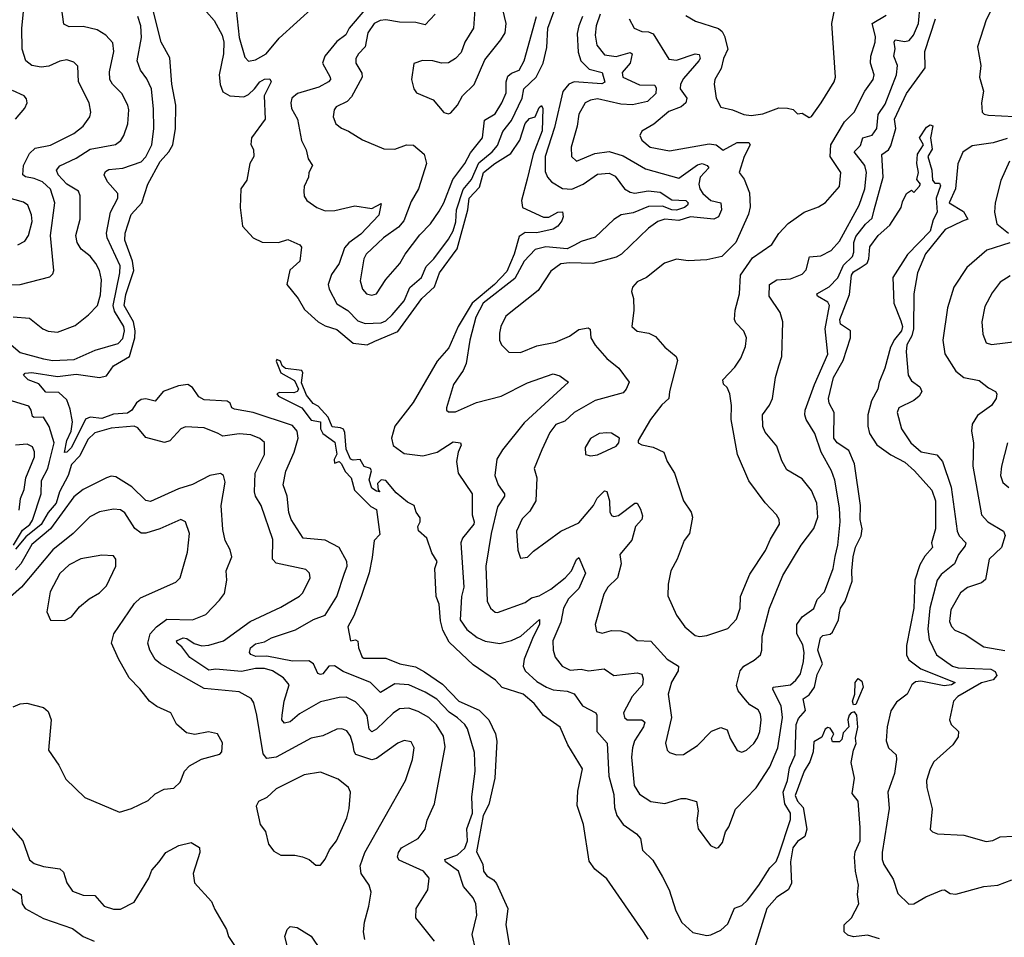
# Model space of a CAD drawing. Extents: x 1245432 to 1420865, y 606325 to 671314.
# Tile 302 of 382: x 1380872 to 1385103, y 648821 to 652762. Entities that reach past the tile are written whole.
import ezdxf

# ---------------------------------------------------------------- set-up
doc = ezdxf.new("R2010")
doc.units = 0

msp = doc.modelspace()

# ---------------------------------------------------------------- linework, layer by layer
at = {"layer": '0CON20XD'}
for points in [[(1380845, 651485.3), (1380915, 651480), (1380972, 651435), (1380995, 651424.4), (1381035, 651420.6), (1381111.3, 651448.7), (1381168.8, 651495), (1381206.1, 651535), (1381220.1, 651579.9), (1381224.4, 651644.4), (1381215.3, 651685), (1381199.7, 651715), (1381175, 651746.4), (1381136.8, 651776.8), (1381119.6, 651805), (1381113.9, 651835), (1381132.3, 651905), (1381132.5, 652005), (1381124.5, 652025), (1381075, 652056.1), (1381037.1, 652095), (1381030, 652115), (1381045, 652134.6), (1381115, 652167.2), (1381175, 652206.4), (1381283.7, 652226.3), (1381306.6, 652243.4), (1381320.4, 652265), (1381337.8, 652315), (1381341.6, 652375), (1381337.3, 652395), (1381311.3, 652445), (1381271.2, 652485), (1381260.4, 652505), (1381258.3, 652538.3), (1381276.8, 652625), (1381272.5, 652662.5), (1381243.3, 652695), (1381205, 652718.9), (1381145, 652732.5), (1381085, 652731.1), (1381062.2, 652742.2), (1381050, 652825)], [(1381802.8, 652805), (1381816, 652686), (1381840.3, 652600.3), (1381855, 652584.4), (1381885, 652590), (1381931.8, 652615), (1381987, 652683), (1382139.6, 652820.4)], [(1382830, 652825), (1382821.8, 652725), (1382785.6, 652665), (1382769.2, 652620.8), (1382745.6, 652595), (1382715, 652576.2), (1382684.6, 652574.6), (1382647.5, 652585), (1382603.3, 652586.7), (1382566.2, 652573.8), (1382556, 652505), (1382565.8, 652465), (1382577.3, 652447.3), (1382648.4, 652418.4), (1382695, 652364), (1382715, 652358), (1382725, 652361.2), (1382753.5, 652395), (1382775.5, 652435), (1382825, 652482.9), (1382870.4, 652589.6), (1382940.4, 652675), (1382958.2, 652705), (1382962.5, 652745), (1382948.1, 652805)], [(1383735, 652780), (1383775.6, 652755.6), (1383875, 652723.8), (1383890.6, 652710.6), (1383900.4, 652690.4), (1383915.3, 652635), (1383896.6, 652595), (1383887.2, 652552.8), (1383859.5, 652505), (1383856.7, 652485), (1383864.6, 652424.6), (1383885, 652385.8), (1383935, 652374.4), (1383984.6, 652354.6), (1384015, 652350.8), (1384065, 652357.3), (1384135, 652382.7), (1384172.2, 652382.2), (1384195.7, 652375.7), (1384215, 652357.5), (1384235, 652360), (1384265, 652342.5), (1384275, 652346.7), (1384315.6, 652405), (1384371.4, 652495), (1384378.1, 652515), (1384361.5, 652745), (1384385, 652862.5)], [(1384633.9, 652636.1), (1384630, 652665), (1384634.2, 652675.8), (1384675, 652668.8), (1384695, 652673.1), (1384712.6, 652695), (1384733.9, 652745), (1384741.8, 652825)], [(1380815, 651623.8), (1380875, 651624.7), (1381002.3, 651657.7), (1381015, 651670), (1381019.1, 651685), (1381004.4, 651835), (1381024.2, 651975), (1381005, 652033.6), (1380970, 652065), (1380935, 652080.3), (1380897.1, 652087.1), (1380886.1, 652096.1), (1380889.1, 652135), (1380915, 652186.7), (1380939.5, 652210.5), (1381005, 652222.5), (1381105, 652273.8), (1381144.7, 652305.3), (1381173.6, 652345), (1381177.9, 652365), (1381170.4, 652405), (1381124.6, 652495), (1381122.7, 652562.7), (1381105, 652579.4), (1381075, 652589.1), (1381045, 652583.8), (1380997.1, 652562.9), (1380965, 652558.6), (1380925, 652565.4), (1380899.2, 652585), (1380882.8, 652635), (1380882.2, 652725), (1380889.1, 652795)], [(1382753.8, 649763.8), (1382718, 649788), (1382665, 649843.9), (1382614.6, 649874.6), (1382545, 649905.2), (1382485, 649910.2), (1382422.9, 649872.9), (1382379.6, 649915), (1382262.3, 649962.3), (1382225, 649987.5), (1382201.4, 649985), (1382175, 649953.1), (1382165, 649949.4), (1382153.8, 649953.8), (1382134.6, 649995), (1382115, 650008.9), (1382045, 650007.8), (1381935, 650028.7), (1381887.7, 650027.7), (1381865.8, 650035.7), (1381860.4, 650045), (1381864.1, 650065), (1381885, 650081.9), (1381925, 650089.7), (1381955, 650107.1), (1382058.1, 650141.9), (1382135, 650185.7), (1382185, 650204), (1382235.5, 650285), (1382268.7, 650385), (1382279.7, 650415), (1382278.7, 650435), (1382244.8, 650494.8), (1382185, 650526.4), (1382090.6, 650535), (1382038.4, 650615), (1382029, 650645), (1382021.7, 650715), (1382004.7, 650765), (1382016.6, 650823.4), (1382052.2, 650905), (1382068.4, 650965), (1382065.3, 650995), (1382045, 651019.4), (1381875, 651074.3), (1381795, 651088.8), (1381784.6, 651095), (1381777.1, 651115), (1381763.5, 651123.5), (1381665, 651128.7), (1381642.7, 651142.7), (1381615, 651182.9), (1381595, 651195.2), (1381555, 651189.6), (1381489.3, 651165), (1381455, 651123.7), (1381415, 651133.8), (1381395, 651130.4), (1381374, 651116), (1381353.7, 651085), (1381335, 651072.2), (1381275, 651068.5), (1381225, 651049), (1381175, 651054.7), (1381155, 651046.7), (1381095, 650925.4), (1381075, 650904.3), (1381065, 650903.3), (1381075.6, 650955), (1381093, 650995), (1381099.2, 651035), (1381089.9, 651089.9), (1381075, 651128.9), (1381040.8, 651160.8), (1380985, 651162.6), (1380955, 651197.4), (1380909.2, 651215), (1380889.4, 651235), (1380896.4, 651243.6), (1380925, 651246.3), (1381035, 651230), (1381115, 651240.3), (1381214.7, 651225.3), (1381245, 651232.9), (1381275, 651275.9), (1381344.1, 651315.9), (1381366.8, 651395), (1381368.9, 651425), (1381361.8, 651465), (1381320.7, 651535), (1381328.3, 651581.7), (1381363.5, 651685), (1381356.7, 651725), (1381324.9, 651815), (1381325.4, 651845), (1381351.1, 651925), (1381398, 651975), (1381422.8, 652055), (1381476.7, 652153.3), (1381513.3, 652195), (1381531, 652225), (1381541.5, 652295), (1381543.5, 652395), (1381525.9, 652485), (1381518, 652598), (1381479.8, 652665), (1381447.4, 652795)], [(1381675.2, 652795.2), (1381708.6, 652758.6), (1381742.8, 652695), (1381750, 652665), (1381748, 652615), (1381728.9, 652525), (1381733.3, 652483.3), (1381745, 652451.5), (1381775, 652434.6), (1381835, 652430.3), (1381855, 652440.4), (1381881.1, 652465), (1381904.7, 652495), (1381925, 652505.8), (1381947.6, 652507.6), (1381953.3, 652495), (1381923.1, 652435), (1381926.8, 652335), (1381868.2, 652255), (1381865.5, 652225.5), (1381876.4, 652205), (1381877.9, 652175), (1381860.9, 652145), (1381848, 652072), (1381822.9, 652035), (1381820, 651955), (1381829.4, 651875), (1381876.2, 651825), (1381915, 651805.8), (1381985, 651805.4), (1382025, 651818.5), (1382076.7, 651795), (1382083.3, 651785), (1382076.7, 651725), (1382033.6, 651686.4), (1382020, 651625), (1382069.6, 651565), (1382096.8, 651516.8), (1382155.5, 651465), (1382185, 651447.1), (1382235, 651431.2), (1382305, 651372.6), (1382365, 651365.2), (1382399.1, 651380.9), (1382497.4, 651422.6), (1382601, 651565), (1382655.4, 651614.6), (1382676.8, 651675), (1382752.1, 651777.9), (1382797.7, 651945), (1382803.8, 651995), (1382847.6, 652042.4), (1382864.8, 652105), (1382914, 652145), (1382982.3, 652187.7), (1383021.2, 652245), (1383045, 652316.7), (1383062.9, 652337.1), (1383087.1, 652345), (1383105, 652384.2), (1383115, 652394), (1383120.7, 652380.7), (1383117.1, 652285), (1383078.5, 652185), (1383053.3, 652076.7), (1383029.3, 651985), (1383032.9, 651955), (1383123.2, 651913.2), (1383146.2, 651913.8), (1383185, 651935.3), (1383205, 651937.1), (1383208.2, 651915), (1383201.5, 651898.5), (1383184.5, 651875), (1383165, 651862.3), (1383095, 651847.1), (1383045, 651848), (1383018.8, 651831.2), (1382996.8, 651755), (1382965, 651680.4), (1382912.9, 651625), (1382816.2, 651543.8), (1382757.1, 651445), (1382716.9, 651353.1), (1382665.8, 651295), (1382562.7, 651117.3), (1382485, 651016.2), (1382469.7, 650965), (1382477, 650933), (1382525, 650898.8), (1382605, 650888.8), (1382665.8, 650904.2), (1382735, 650948.5), (1382766.7, 650945), (1382769.2, 650935), (1382756, 650904), (1382748.9, 650865), (1382756.3, 650815), (1382817, 650725), (1382817.3, 650635), (1382825.9, 650605), (1382824, 650595), (1382774.7, 650535), (1382767.6, 650515), (1382780.2, 650325), (1382771, 650285), (1382765, 650184.3), (1382793.4, 650143.4), (1382838.1, 650108.1), (1382873.1, 650093.1), (1382935, 650083.2), (1382985, 650095.7), (1383026.2, 650113.8), (1383106.6, 650186.6), (1383105.4, 650165.4), (1383075.4, 650104.6), (1383039.5, 650015), (1383035.9, 649985), (1383043.9, 649965), (1383095, 649919.4), (1383135.6, 649895.6), (1383165, 649883.8), (1383225, 649877.7), (1383255, 649867.3), (1383290, 649815), (1383348.1, 649785), (1383352.9, 649775), (1383352.8, 649705), (1383396.6, 649655), (1383403.4, 649513.4), (1383426, 649435), (1383428.1, 649378.1), (1383438.5, 649345), (1383465.8, 649305), (1383522.5, 649265), (1383540, 649245), (1383548.6, 649195), (1383592.2, 649152.2), (1383635, 649081.2), (1383663.1, 649025), (1383691.1, 648935), (1383717.1, 648885), (1383765, 648842), (1383825, 648829.2), (1383842, 648832), (1383885, 648851.9), (1383915, 648878.6), (1383944.2, 648945.8), (1383975, 648958.5), (1383999.3, 648980.7), (1384048.8, 649045), (1384095, 649120), (1384122.9, 649147.1), (1384135, 649175.6), (1384185, 649326.7), (1384183.9, 649355), (1384160.3, 649395), (1384152.8, 649445), (1384171.5, 649495), (1384180.7, 649549.3), (1384204.4, 649605), (1384208.1, 649735), (1384219.1, 649760.9), (1384248.4, 649795), (1384238.3, 649845), (1384265, 649862.8), (1384288, 649895), (1384299.6, 649950.4), (1384322.2, 649995), (1384301.5, 650055), (1384313.3, 650106.7), (1384323.3, 650116.7), (1384355, 650123.5), (1384365, 650132), (1384390.6, 650185), (1384395.6, 650215), (1384399, 650235), (1384419.7, 650265), (1384449.7, 650350.3), (1384447.4, 650395), (1384454.2, 650455), (1384463.3, 650496.7), (1384487.6, 650545), (1384492.5, 650575), (1384483.9, 650615), (1384485.6, 650675), (1384460, 650855), (1384435, 650911.8), (1384385, 650944.1), (1384370.3, 650965), (1384371.6, 651075), (1384351.2, 651115), (1384348.3, 651135), (1384369, 651225), (1384411.2, 651298.8), (1384442.9, 651395), (1384441.5, 651425), (1384399.1, 651455), (1384396, 651475), (1384438.2, 651581.8), (1384446.6, 651665), (1384455, 651679.6), (1384484, 651696), (1384513.3, 651716.7), (1384521.1, 651735), (1384525, 651786), (1384560.8, 651835), (1384611.1, 651878.9), (1384660, 651955), (1384665, 651980), (1384682.5, 652015), (1384705, 652030), (1384715, 652020), (1384737.5, 652045), (1384742.5, 652055), (1384727.5, 652075), (1384733.8, 652105), (1384727.3, 652145), (1384730, 652185), (1384755.6, 652225), (1384738.9, 652255), (1384769.2, 652300.8), (1384785, 652310), (1384795.6, 652305.6), (1384785.5, 652255), (1384793.5, 652206.5), (1384774.5, 652175), (1384791.5, 652115), (1384795, 652072.5), (1384805, 652060), (1384825, 652060), (1384828.8, 652048.8), (1384810.5, 651995), (1384815.3, 651935), (1384797.4, 651902.6), (1384785, 651853.8), (1384687, 651753), (1384623.4, 651655), (1384628.9, 651545), (1384658.1, 651468.1), (1384665.2, 651445), (1384661.7, 651425), (1384631.1, 651388.9), (1384614.2, 651355.8), (1384590.4, 651265), (1384564.8, 651205), (1384560.3, 651175), (1384533.1, 651125), (1384517, 651065), (1384516.2, 651016.2), (1384524.1, 650985), (1384555, 650936.2), (1384615, 650892.9), (1384675, 650861.1), (1384716.8, 650825), (1384792.1, 650742.1), (1384808.1, 650695), (1384806.9, 650575), (1384790.9, 650515), (1384794.4, 650495), (1384761.7, 650458.3), (1384739.6, 650420.4), (1384718.5, 650355), (1384714.8, 650235), (1384683.4, 650075), (1384683.1, 650035), (1384692.8, 650012.8), (1384744.6, 649974.6), (1384892.5, 649915), (1384875.7, 649905), (1384845, 649901.5), (1384745, 649921), (1384722, 649918), (1384706.2, 649905), (1384685.6, 649865), (1384639.3, 649830.7), (1384615.6, 649794.4), (1384599.4, 649725), (1384595.6, 649665.6), (1384605.3, 649635.2), (1384639.1, 649605), (1384640.3, 649585), (1384631.5, 649525), (1384603.2, 649445), (1384608.7, 649375), (1384577.6, 649185), (1384578.7, 649155), (1384585, 649134.2), (1384625, 649070.8), (1384645, 649010), (1384693, 648963), (1384715, 648965.6), (1384766, 648995), (1384835, 649023.5), (1384846.7, 649025), (1384870, 649010), (1384895, 649006.2), (1385015, 649040), (1385075.2, 649044.8), (1385135, 649067.9)], [(1382355, 652804.5), (1382288.4, 652725), (1382273.4, 652696.6), (1382235, 652668.8), (1382184.3, 652605), (1382173.9, 652575), (1382206.2, 652515), (1382208.2, 652505), (1382199.5, 652495), (1382157.2, 652472.8), (1382065.8, 652445), (1382042.3, 652425), (1382037.5, 652405), (1382040.6, 652380.6), (1382065.8, 652335), (1382083.7, 652243.7), (1382103, 652203), (1382112.2, 652165), (1382130.6, 652135), (1382114.4, 652105), (1382113.3, 652085), (1382094.3, 652045), (1382093.1, 652025)], [(1382093.1, 652025), (1382094.6, 652004.6), (1382106.9, 651985), (1382148.6, 651955), (1382185, 651940.6), (1382226.9, 651943.1), (1382312.8, 651962.8), (1382385, 651951.5), (1382425, 651972.5), (1382415, 651922.9), (1382338.8, 651841.2), (1382286.6, 651803.4), (1382268, 651782), (1382245.8, 651715), (1382211.7, 651668.3), (1382198.5, 651625), (1382201.5, 651605), (1382235, 651542.1), (1382282.7, 651512.7), (1382325, 651469.3), (1382356.8, 651456.8), (1382425, 651460.2), (1382445, 651469.2), (1382473.5, 651495), (1382523.8, 651555), (1382548.1, 651611.9), (1382598.8, 651655), (1382618.6, 651701.4), (1382652.1, 651735), (1382715, 651818.7), (1382735.1, 651854.9), (1382746.2, 651893.8), (1382749.1, 651945), (1382777.3, 652032.7), (1382814.4, 652075.6), (1382845, 652147.2), (1382902.8, 652195), (1382925, 652221.9), (1382947.8, 652282.2), (1382985, 652329.3), (1383031.1, 652425), (1383038.5, 652465), (1383092.2, 652515), (1383121.5, 652575), (1383138.1, 652641.9), (1383141.9, 652725), (1383167.7, 652795)], [(1382658.1, 652785), (1382615, 652739.1), (1382575, 652750.2), (1382505, 652751.2), (1382445, 652761.9), (1382421, 652759), (1382395, 652745.4), (1382368.8, 652705), (1382356.8, 652645), (1382327.8, 652615), (1382317.5, 652595), (1382316.4, 652575), (1382342.2, 652532.2), (1382344, 652515), (1382298.8, 652431.2), (1382278.9, 652411.1), (1382233, 652387), (1382224.4, 652375), (1382220, 652345), (1382231.5, 652315), (1382255, 652295.6), (1382285, 652283.8), (1382345, 652245.4), (1382437.8, 652207.8), (1382485, 652205.6), (1382535, 652224.5), (1382565, 652223.3), (1382610.5, 652185), (1382620.4, 652145), (1382585.9, 652035), (1382555, 651980.6), (1382522.6, 651897.4), (1382499.8, 651870.2), (1382435, 651825.3), (1382361.5, 651755), (1382351.1, 651735), (1382335, 651640), (1382345.5, 651605), (1382363.1, 651585), (1382385, 651579.1), (1382405, 651584.4), (1382445, 651646.7), (1382505.4, 651715), (1382529.1, 651755), (1382591.4, 651838.6), (1382637.5, 651885), (1382675, 651940), (1382694.7, 651975), (1382733.7, 652075), (1382784.7, 652145), (1382809.2, 652190.8), (1382860.7, 652255), (1382870.3, 652329.7), (1382915, 652358.2), (1382944.1, 652405), (1382962.1, 652447.9), (1382963.4, 652495), (1382970.4, 652519.6), (1382985, 652532), (1383019.1, 652545), (1383040.3, 652585), (1383093, 652775)], [(1383365.9, 652785), (1383349.6, 652735), (1383344.8, 652694.8), (1383353, 652653), (1383385, 652611.2), (1383435, 652603.9), (1383495, 652620.3), (1383503.8, 652615), (1383495.4, 652574.6), (1383461.7, 652535), (1383464.7, 652515), (1383535, 652481.9), (1383601.2, 652481.2), (1383607.3, 652467.3), (1383606.5, 652445), (1383569.8, 652410.2), (1383505, 652395.9), (1383455, 652399.6), (1383355, 652422), (1383325, 652416.8), (1383301.9, 652405), (1383274.3, 652355.7), (1383267.1, 652305), (1383242, 652215), (1383243.6, 652175), (1383264.6, 652154.6), (1383343.4, 652186.6), (1383405.5, 652195.5), (1383465, 652177.5), (1383561.3, 652121.3), (1383705, 652081.6), (1383785, 652138.7), (1383805, 652144.3), (1383826.4, 652135), (1383832.9, 652125), (1383795.9, 652085), (1383790.7, 652055), (1383794.8, 652034.8), (1383808.2, 652015), (1383842.7, 651985), (1383884.8, 651974.8), (1383888.4, 651945), (1383874.5, 651915.5), (1383855, 651905.6), (1383755, 651914.8), (1383705, 651899.9), (1383645, 651904.7), (1383615, 651895.9), (1383575, 651867.3), (1383458.8, 651755), (1383435, 651742.1), (1383335, 651715.3), (1383235, 651718.3), (1383197, 651713), (1383155, 651682.5), (1383100.7, 651599.3), (1382960.9, 651489.1), (1382940, 651445), (1382933.9, 651415), (1382934.5, 651385), (1382943.1, 651365), (1382974.5, 651334.5), (1383025, 651333.2), (1383095, 651360.8), (1383175, 651377.7), (1383235, 651402.1), (1383275, 651430.8), (1383315, 651438.6), (1383323.1, 651433.1), (1383327.1, 651395), (1383345, 651364.4), (1383395, 651307.5), (1383446.7, 651265), (1383490.5, 651205), (1383478.8, 651175), (1383465, 651158.8), (1383345, 651126.4), (1383254.6, 651075), (1383215, 651037.9), (1383176.1, 651023.9), (1383151, 650989), (1383115.3, 650915), (1383083.1, 650835), (1383093.8, 650795), (1383089.7, 650695), (1383065, 650651.1), (1383031.8, 650618.2), (1383007.3, 650565), (1383013.1, 650483.1), (1383025, 650448.8), (1383055, 650453.1), (1383080.8, 650479.2), (1383197.5, 650565), (1383275, 650601.8), (1383337.3, 650675), (1383353.2, 650706.8), (1383385, 650738.7), (1383395, 650735.7), (1383407, 650695), (1383408, 650648), (1383415, 650632.5), (1383425, 650628.1), (1383445, 650632.1), (1383516.2, 650686.2), (1383526.2, 650686.2), (1383540, 650660), (1383548.2, 650631.8), (1383545.8, 650615), (1383518.8, 650585), (1383502.6, 650527.4), (1383450.8, 650465), (1383456.7, 650425), (1383440.7, 650365), (1383399.5, 650325), (1383382.7, 650295), (1383345.7, 650165), (1383351.2, 650135), (1383375, 650127.1), (1383415, 650139.4), (1383455, 650137.8), (1383485, 650127.8), (1383525, 650095.6), (1383585, 650093.4), (1383654.6, 650015), (1383703.1, 649985), (1383701.8, 649965), (1383672.4, 649917.6), (1383658.2, 649865), (1383672.4, 649765), (1383646.9, 649655), (1383654, 649625), (1383664.2, 649614.2), (1383694.3, 649604.3), (1383725, 649605.7), (1383785, 649644.3), (1383845, 649706.9), (1383885, 649722.9), (1383912.2, 649712.2), (1383924.5, 649675), (1383955, 649624.2), (1383975, 649616.5), (1383995, 649625.4), (1384026.8, 649653.2), (1384042.8, 649677.2), (1384052.4, 649705), (1384058, 649755), (1384055, 649780), (1384045, 649797.8), (1384010, 649820), (1383990.5, 649840.5), (1383960.2, 649880.2), (1383953, 649903), (1383968, 649965), (1383984.4, 649985.6), (1384029, 650011), (1384055.6, 650035), (1384061.8, 650055), (1384062, 650115), (1384094.2, 650235), (1384151.1, 650375), (1384230.4, 650505), (1384285, 650576.9), (1384301.6, 650625), (1384297.1, 650685), (1384275, 650739.5), (1384235, 650790), (1384168.3, 650828.3), (1384147, 650867), (1384125, 650930), (1384075, 650990.6), (1384066.2, 651015), (1384064.6, 651065), (1384094, 651106), (1384106.4, 651135), (1384119.6, 651225), (1384135, 651276), (1384147.7, 651315), (1384151.6, 651465), (1384140.4, 651505), (1384092.9, 651575), (1384094.5, 651625), (1384125, 651644.3), (1384185, 651649.6), (1384235, 651668.9), (1384252, 651688), (1384265.9, 651744.1), (1384315, 651748.2), (1384359.2, 651770.8), (1384395, 651811.2), (1384479.3, 651965), (1384504, 652035), (1384510.7, 652105), (1384503.1, 652135), (1384457.7, 652195), (1384485, 652220.9), (1384495.8, 652254.2), (1384535, 652265.8), (1384556, 652295), (1384561.4, 652355), (1384590.8, 652399.2), (1384639.2, 652525), (1384644.1, 652565), (1384627.8, 652605), (1384633.9, 652636.1)], [(1383490.6, 652765), (1383512.9, 652725), (1383545, 652710.5), (1383575, 652709.1), (1383595, 652700.5), (1383662.1, 652592.1), (1383695, 652587.8), (1383775, 652615.2), (1383792.1, 652612.1), (1383795.9, 652595), (1383790.3, 652585), (1383725, 652508.9), (1383711.6, 652485), (1383710, 652465), (1383739.3, 652425), (1383735.3, 652405), (1383715, 652388.3), (1383662.2, 652367.8), (1383597.2, 652312.8), (1383545, 652283.8), (1383537.5, 652265), (1383545.7, 652245), (1383581.2, 652215), (1383665, 652198.9), (1383835, 652229.3), (1383864.4, 652224.4), (1383895, 652201.1), (1383955, 652234), (1384006, 652235), (1384010.5, 652225), (1383985.3, 652175), (1383964.3, 652105), (1383985, 652076.7), (1384008.9, 652018.9), (1384011.2, 651958.8), (1384004, 651926), (1383948.9, 651805), (1383888.8, 651745), (1383825, 651730), (1383745, 651726.7), (1383695, 651733.1), (1383643.1, 651716.9), (1383565, 651654.5), (1383525, 651635.6), (1383506.2, 651613.8), (1383501.1, 651595), (1383509.4, 651565), (1383511.4, 651515), (1383502.5, 651445), (1383525, 651424.3), (1383576.3, 651416.3), (1383605, 651401.4), (1383645, 651356), (1383693.8, 651315), (1383698.8, 651298.8), (1383664.3, 651165), (1383662, 651135), (1383631.7, 651108.3), (1383582.5, 651045), (1383530, 650955), (1383530, 650945), (1383545, 650936.7), (1383595, 650925.8), (1383640.8, 650905), (1383654, 650865), (1383685.6, 650815), (1383724.2, 650695), (1383757.7, 650647.7), (1383764, 650625), (1383750.8, 650555), (1383726.9, 650525), (1383697.1, 650445), (1383670.8, 650395), (1383658.3, 650338.3), (1383657.7, 650287.7), (1383694.3, 650205), (1383730.8, 650155), (1383775, 650118), (1383795, 650112.9), (1383825, 650118), (1383915, 650148), (1383952.8, 650187.2), (1383968.2, 650235), (1383969.5, 650285), (1384009.4, 650380.6), (1384077.6, 650482.4), (1384098.5, 650531.5), (1384136.9, 650595), (1384135.8, 650615), (1384124.3, 650635), (1384075, 650686.9), (1384005, 650782), (1383957.1, 650895), (1383929.5, 651045), (1383931.5, 651105), (1383924, 651155), (1383912.3, 651182.3), (1383896.4, 651196.4), (1383893.3, 651215), (1383945, 651269.2), (1383971.5, 651308.5), (1383991.1, 651358.9), (1383995.5, 651395), (1383984.4, 651424.4), (1383950.2, 651460.2), (1383944.5, 651475), (1383946.9, 651515), (1383965.9, 651584.1), (1383968.9, 651665), (1384021.1, 651738.9), (1384104.1, 651795.9), (1384135, 651843.1), (1384173.7, 651886.4), (1384243.8, 651935), (1384305, 651957.8), (1384335, 651977.5), (1384394.6, 652045), (1384400.8, 652105), (1384354.8, 652174.8), (1384357.4, 652225), (1384417.1, 652322.9), (1384458.5, 652365), (1384504.5, 652455.5), (1384540, 652505), (1384544, 652525), (1384528.7, 652575), (1384529.2, 652605), (1384548.3, 652665), (1384549.4, 652689.4), (1384534.6, 652745), (1384595, 652781.4)], [(1385045, 652800.4), (1385025, 652761.4), (1384988.6, 652645), (1385002.4, 652565), (1384997.2, 652515), (1385013.1, 652455), (1385004.7, 652404.7), (1385007.3, 652365), (1385016.1, 652356.1), (1385035, 652351.6), (1385146.8, 652346.8)], [(1380836.1, 651366.1), (1380875, 651332.5), (1380974.9, 651304.9), (1381015, 651298.1), (1381106.9, 651303.1), (1381197.3, 651342.7), (1381295, 651370.9), (1381315, 651393.1), (1381322.9, 651425), (1381319.7, 651445), (1381280, 651510), (1381273.5, 651535), (1381303.4, 651675), (1381303.8, 651705), (1381248.8, 651825), (1381245.3, 651845), (1381262.9, 651935), (1381293.6, 651995), (1381294.6, 652015), (1381249.1, 652065), (1381235.5, 652095), (1381240.7, 652109.3), (1381255, 652118.9), (1381315, 652124.8), (1381395, 652151.1), (1381415, 652173.6), (1381440.5, 652225), (1381449.5, 652295), (1381447.9, 652377.9), (1381439.3, 652465), (1381418.1, 652508.1), (1381390.9, 652545), (1381377.5, 652585), (1381395.7, 652685), (1381393.1, 652735), (1381379.7, 652775)], [(1383291.3, 652775), (1383274.4, 652735), (1383268.1, 652701.9), (1383272.2, 652622.2), (1383283.8, 652585), (1383319, 652549), (1383375.6, 652535.6), (1383386.4, 652493.6), (1383373.2, 652486.8), (1383254.3, 652495.7), (1383231.6, 652485), (1383206.5, 652453.5), (1383170.9, 652299.1), (1383129.6, 652175), (1383130.5, 652110.5), (1383140.9, 652085), (1383157.5, 652065), (1383205, 652036.8), (1383244.2, 652034.3), (1383293.9, 652055), (1383355, 652097.8), (1383405, 652103.2), (1383430.6, 652090.6), (1383470.5, 652035), (1383495, 652020.5), (1383515, 652017), (1383573.5, 652026.5), (1383625, 652020.7), (1383675, 651988.3), (1383734.7, 651984.7), (1383744.5, 651975), (1383741.8, 651965), (1383728.7, 651955), (1383695, 651944.1), (1383675, 651945.2), (1383635, 651960.6), (1383575, 651959.9), (1383507.8, 651932.2), (1383456.6, 651923.4), (1383425.9, 651904.1), (1383345, 651827.3), (1383285, 651809.8), (1383256.7, 651793.3), (1383225, 651778.5), (1383133.8, 651786.1), (1383087.3, 651775), (1383040, 651725), (1383000, 651650), (1382864.5, 651545), (1382832.5, 651485), (1382806.8, 651385), (1382790.9, 651285), (1382777.6, 651255), (1382736.9, 651195), (1382705.8, 651095), (1382706, 651085), (1382715, 651077.5), (1382745, 651077.3), (1382835, 651117.3), (1382941.4, 651145), (1383055, 651202.4), (1383165, 651240.9), (1383192.8, 651232.8), (1383230, 651205), (1383164.4, 651145), (1383039.9, 651030.1), (1382946.7, 650915), (1382922.2, 650875), (1382914, 650805), (1382928.2, 650765), (1382955.3, 650725.3), (1382956.2, 650715), (1382925, 650670), (1382897.6, 650555), (1382875.8, 650415), (1382881.2, 650265), (1382895, 650234.2), (1382915, 650217.1), (1382925, 650215.7), (1383045, 650259.5), (1383071.1, 650278.9), (1383105, 650288.2), (1383155, 650316.9), (1383216.9, 650365), (1383243.9, 650395), (1383265, 650444.4), (1383275, 650452.9), (1383303.3, 650385), (1383275, 650318.6), (1383230.7, 650275), (1383209.5, 650235), (1383197.6, 650175), (1383163.3, 650095), (1383164.7, 650054.7), (1383173.7, 650023.7), (1383203.6, 649985), (1383238.2, 649968.2), (1383285, 649972.8), (1383316, 649966), (1383383.6, 649973.6), (1383425, 649946.2), (1383525, 649957.7), (1383545, 649952), (1383551.8, 649931.8), (1383549.1, 649905), (1383504.2, 649855), (1383467.3, 649785), (1383470.5, 649765), (1383482.5, 649755), (1383545, 649755.3), (1383558.2, 649745), (1383552.4, 649725), (1383514.2, 649665), (1383505.3, 649635), (1383501.8, 649595), (1383513, 649473), (1383536.2, 649436.2), (1383585, 649404.6), (1383645, 649395.5), (1383715, 649417.9), (1383735, 649417.8), (1383780, 649405), (1383787.1, 649365), (1383781.3, 649321.3), (1383787.5, 649287.5), (1383840, 649215), (1383865, 649203.8), (1383875, 649206.7), (1383892, 649228), (1383905.6, 649274.4), (1383919.2, 649295), (1383948.3, 649371.7), (1384036.6, 649463.4), (1384096, 649554), (1384130.5, 649635), (1384150.5, 649765), (1384143.8, 649815), (1384109.2, 649885), (1384109.6, 649895), (1384184.5, 649905.5), (1384207.5, 649925), (1384227.1, 649952.9), (1384240.5, 650005), (1384243.4, 650045), (1384237.1, 650077.1), (1384211.2, 650125), (1384211.5, 650165), (1384235, 650198.1), (1384285, 650232.9), (1384298.7, 650271.3), (1384330.9, 650305), (1384367.9, 650405), (1384376.2, 650456.2), (1384387.7, 650505), (1384398.4, 650605), (1384395.2, 650665.2), (1384374.7, 650785), (1384360.7, 650825), (1384316.5, 650905), (1384288.6, 650985), (1384251.5, 651045), (1384245.5, 651065), (1384247.5, 651085), (1384286.9, 651195), (1384345.3, 651325), (1384333.2, 651435), (1384352.5, 651535), (1384345, 651548.4), (1384300, 651575), (1384298.2, 651585), (1384350.8, 651615), (1384387.4, 651652.6), (1384411.7, 651708.3), (1384451, 651745), (1384456.9, 651763.1), (1384456.5, 651805), (1384465, 651830.5), (1384506, 651884), (1384535, 651910), (1384544.1, 651945.9), (1384583, 652085), (1384576.5, 652183.5), (1384605, 652203.6), (1384615, 652219.5), (1384636.6, 652295), (1384631.4, 652335), (1384682.8, 652445), (1384762.9, 652555), (1384761.4, 652625), (1384806.9, 652765)], [(1380855, 652334.3), (1380895, 652382.5), (1380904.4, 652405), (1380902.1, 652422.1), (1380892, 652435), (1380842.1, 652457.9)], [(1385115, 652251.4), (1385055, 652233.7), (1384965, 652220.3), (1384925, 652193.6), (1384903.2, 652143.2), (1384893.2, 652035), (1384866, 651976), (1384928.4, 651938.4), (1384946.4, 651905), (1384923.2, 651896.8), (1384849, 651861), (1384765, 651756.7), (1384729.6, 651675), (1384714.7, 651585), (1384713.1, 651435), (1384706, 651404), (1384684.7, 651365), (1384681.4, 651335), (1384690.4, 651235), (1384705, 651211.1), (1384740.8, 651185), (1384749.4, 651165), (1384737.1, 651145), (1384715, 651126.9), (1384650.6, 651095), (1384642.7, 651075), (1384660.8, 651005), (1384701.8, 650945), (1384746.1, 650906.1), (1384813.3, 650893.3), (1384837.8, 650865), (1384874.3, 650755), (1384900, 650565), (1384909.1, 650545), (1384938.1, 650515), (1384935, 650501.9), (1384906.4, 650465), (1384888.9, 650425), (1384831.4, 650378.6), (1384815.2, 650354.8), (1384782.8, 650235), (1384774.8, 650145), (1384779.7, 650099.7), (1384811.8, 650035), (1384880.5, 649985), (1384905, 649978), (1385045, 649973.3), (1385063.1, 649963.1), (1385070.3, 649945), (1385055, 649927.4), (1385005, 649914.1), (1384902.7, 649855), (1384884.4, 649835), (1384866.9, 649755), (1384874.2, 649735), (1384905.6, 649705), (1384905, 649682.5), (1384882.6, 649647.4), (1384800.5, 649575), (1384783.8, 649545), (1384768.8, 649495), (1384769.6, 649465), (1384792.7, 649372.7), (1384784.1, 649284.1), (1384793.9, 649273.9), (1384816, 649266), (1384929.8, 649259.8), (1385025, 649232.9), (1385053.2, 649236.8), (1385085, 649253.1), (1385141.2, 649255)], [(1385125.5, 652155), (1385088.3, 652071.7), (1385063.6, 651975), (1385061.1, 651935), (1385070.9, 651885), (1385121.8, 651845)], [(1380865, 651795.7), (1380895, 651811.4), (1380910.4, 651835), (1380926.7, 651895), (1380923.7, 651923.7), (1380906.8, 651965), (1380888.5, 651978.5), (1380770.6, 652010.6)], [(1385127.1, 651802.9), (1385028.3, 651771.7), (1384942.4, 651697.6), (1384886.9, 651613.1), (1384858.9, 651525), (1384838.9, 651385), (1384847.2, 651327.2), (1384895, 651251.9), (1384928.8, 651225), (1384995, 651212.7), (1385035, 651180.6), (1385065.6, 651165.6), (1385070.8, 651155), (1385068.5, 651135), (1385048.5, 651105), (1384988.3, 651061.7), (1384964.5, 651025), (1384962.5, 650995), (1384971.2, 650945), (1384967.2, 650845), (1385005.3, 650635.3), (1385032.9, 650605), (1385100, 650565), (1385106.4, 650546.4), (1385091.6, 650495), (1385038.5, 650445), (1385022.3, 650357.7), (1385005, 650343.2), (1384945, 650322.9), (1384915, 650300), (1384873.1, 650226.9), (1384867.3, 650177.3), (1384875.8, 650155.8), (1384890.9, 650140.9), (1384935, 650121.2), (1385015, 650069.1), (1385105, 650053.1)], [(1385128, 651662), (1385085.6, 651635), (1385050.9, 651589.1), (1385019.5, 651530.5), (1385007.2, 651465), (1385011.1, 651411.1), (1385025, 651374.3), (1385047.5, 651367.5), (1385165, 651381.1)], [(1383123.8, 649773.8), (1383083.3, 649825), (1383035.5, 649865), (1382945, 649894), (1382916.2, 649926.2), (1382821.6, 649991.6), (1382718.3, 650088.3), (1382690.8, 650140.8), (1382680.9, 650180.9), (1382675, 650252.5), (1382661.4, 650285), (1382656.2, 650405), (1382666.2, 650435), (1382642.7, 650472.7), (1382622.5, 650535), (1382586.4, 650566.4), (1382583.3, 650585), (1382593.3, 650605), (1382593, 650623), (1382576.4, 650646.4), (1382567.5, 650675), (1382539.3, 650689.3), (1382489.4, 650729.4), (1382445, 650783.3), (1382425, 650786.2), (1382409.3, 650770.7), (1382412.5, 650742.5), (1382420, 650735), (1382405, 650736.7), (1382385, 650750), (1382374.1, 650785.9), (1382383.8, 650825), (1382380, 650835), (1382353.3, 650843.3), (1382335, 650873.8), (1382305, 650870), (1382293.5, 650875), (1382275, 650917.5), (1382269.1, 650989.1), (1382263.9, 651003.9), (1382250.7, 651009.3), (1382215, 651014), (1382198.6, 651055), (1382155, 651101.9), (1382133.7, 651113.7), (1382105, 651150), (1382082.9, 651202.9), (1382088.8, 651245), (1382085, 651255.5), (1382014.5, 651264.5), (1382000, 651275), (1381993.3, 651295), (1381977.5, 651302.5), (1381974, 651295), (1381995, 651246), (1382053, 651213), (1382070, 651175), (1382065.4, 651164.6), (1382050.9, 651159.1), (1381988.8, 651161.2), (1381978, 651155), (1381984, 651145), (1382085, 651094.4), (1382125, 651041.8), (1382165.6, 651035), (1382165.4, 651005), (1382175, 650984.3), (1382226.9, 650946.9), (1382234.5, 650895.5), (1382223.3, 650873.3), (1382225, 650857.5), (1382245, 650864), (1382255, 650854.3), (1382271.1, 650821.1), (1382296.2, 650795), (1382311.4, 650741.4), (1382381.9, 650671.9), (1382405, 650658.6), (1382419.2, 650550.8), (1382395.8, 650525), (1382387.6, 650452.4), (1382373.8, 650386.2), (1382340, 650285), (1382308.2, 650201.8), (1382282.5, 650155), (1382294, 650095), (1382315, 650098.8), (1382325, 650092.5), (1382328.8, 650065), (1382343.3, 650025), (1382350.5, 650020.5), (1382445, 650020.5), (1382506, 649996), (1382573.5, 649983.5), (1382611.7, 649961.8), (1382688.6, 649908.6), (1382760, 649835), (1382846, 649796), (1382888.2, 649755), (1382917.5, 649695), (1382923.3, 649663.3), (1382914, 649505), (1382888.9, 649391.1), (1382864.6, 649345), (1382844.4, 649235.6), (1382835, 649188), (1382862.1, 649135), (1382865.5, 649105), (1382880, 649085), (1382908, 649068), (1382921.7, 649051.7), (1382969.8, 648945), (1382961.6, 648875), (1382980.6, 648765)], [(1380845.8, 650505), (1380885, 650569.1), (1380915.9, 650594.1), (1380927.1, 650612.9), (1380964.3, 650725), (1380966.5, 650783.5), (1380993, 650835), (1381000.8, 650865), (1381020, 650945), (1380999.5, 651015), (1380975, 651055.4), (1380935, 651053.6), (1380928.1, 651058.1), (1380922.5, 651085), (1380911.9, 651101.9), (1380785, 651141.4)], [(1382654.4, 648805), (1382574.4, 648905), (1382575.6, 648945), (1382625.5, 649025), (1382632.5, 649075), (1382607.8, 649105), (1382502.9, 649152.9), (1382495.5, 649165), (1382500, 649185), (1382513.5, 649205), (1382584.2, 649245), (1382614.4, 649285), (1382623.5, 649325), (1382655.4, 649395), (1382701.3, 649638.7), (1382694.1, 649685), (1382663.2, 649733.2), (1382631.1, 649765), (1382585, 649791.6), (1382545, 649804.8), (1382505, 649802.2), (1382476.6, 649783.4), (1382405, 649714.8), (1382385, 649704.2), (1382374.5, 649714.5), (1382365, 649771.9), (1382348.1, 649798.1), (1382315, 649832.3), (1382275, 649852.9), (1382245, 649851.5), (1382165, 649832.9), (1382075, 649780.3), (1382035, 649746.2), (1382010.6, 649740.6), (1381999.2, 649755), (1381999.7, 649775), (1382009.5, 649835), (1382030, 649905), (1382006.7, 649935), (1381958.2, 649965), (1381925, 649975.2), (1381885.9, 649975.9), (1381825, 649962.9), (1381715, 649972.1), (1381685, 649969), (1381603.5, 650023.5), (1381568.7, 650068.7), (1381548.5, 650085), (1381546.7, 650095), (1381575, 650106.7), (1381590.5, 650105), (1381622.6, 650082.6), (1381655, 650073.4), (1381685, 650075.2), (1381748.5, 650095), (1381862.8, 650177.2), (1381995, 650238.9), (1382075, 650285.6), (1382089.6, 650300.4), (1382121.2, 650365), (1382117.8, 650385), (1382101.3, 650401.3), (1381975, 650428.5), (1381958.9, 650445), (1381959.9, 650529.9), (1381910, 650675), (1381885.6, 650715), (1381880.9, 650735), (1381883.8, 650813.8), (1381924.7, 650895), (1381925, 650945.8), (1381905, 650963.1), (1381865, 650978.8), (1381815, 650983.7), (1381745, 650973.8), (1381725, 650984.6), (1381665, 651009.6), (1381585, 651013.5), (1381565, 651004.3), (1381516.9, 650953.1), (1381495, 650945.6), (1381415, 650967.5), (1381379.7, 651009.7), (1381365, 651016.2), (1381265, 651007.1), (1381195, 650987.1), (1381165, 650958.8), (1381130.5, 650889.5), (1381095, 650851.8), (1381080.8, 650805), (1381043.5, 650735), (1381028.8, 650685), (1380995.1, 650644.9), (1380965, 650594), (1380898.6, 650541.4), (1380855, 650488.4)], [(1383325, 650888.8), (1383355, 650892.5), (1383435, 650930), (1383446.7, 650945), (1383450, 650965), (1383415, 650985.8), (1383395, 650987.1), (1383362.5, 650985), (1383325, 650963.8), (1383302, 650925), (1383303.3, 650895), (1383325, 650888.8)], [(1380870.8, 650655), (1380875.7, 650705), (1380892.2, 650745), (1380899.4, 650795), (1380936, 650885), (1380936.5, 650906.5), (1380927.5, 650927.5), (1380905, 650938.4), (1380854.1, 650934.1)], [(1385117.5, 650945), (1385090.3, 650845), (1385086.9, 650805), (1385097.1, 650775), (1385122.6, 650752.6)], [(1382355, 648812), (1382349.6, 648845), (1382354, 648886), (1382373.2, 648955), (1382382.1, 649015), (1382374.6, 649045), (1382340, 649095), (1382335, 649127.5), (1382355, 649185.7), (1382530.4, 649495), (1382560.4, 649585), (1382566.9, 649635), (1382555, 649660), (1382525, 649666.7), (1382497.5, 649655), (1382405, 649588.9), (1382385, 649582.8), (1382317, 649607), (1382309.3, 649619.3), (1382305.9, 649645.9), (1382294.4, 649684.4), (1382277.5, 649707.5), (1382256.3, 649716.4), (1382235, 649715.3), (1382175, 649686.2), (1382125, 649676.2), (1381975, 649595.3), (1381935, 649589.2), (1381918.8, 649608.8), (1381890.9, 649775), (1381878.8, 649828.8), (1381867.2, 649847.3), (1381815, 649875.3), (1381665, 649889.6), (1381477.8, 649995), (1381455, 650014.6), (1381431.9, 650055), (1381422.8, 650085), (1381432.7, 650125), (1381460, 650155), (1381505, 650187.4), (1381615, 650184.7), (1381672.4, 650207.6), (1381730.7, 650269.3), (1381752.3, 650297.7), (1381762.5, 650355), (1381759.4, 650395), (1381784.4, 650455), (1381776.9, 650485), (1381755.6, 650525), (1381745, 650572.5), (1381738.2, 650675), (1381755.3, 650775.3), (1381747.8, 650805), (1381735, 650813.3), (1381690, 650805), (1381615, 650766.4), (1381555, 650746.8), (1381435, 650692.1), (1381415, 650696.4), (1381355, 650756.2), (1381285, 650798.5), (1381265, 650801.5), (1381245, 650794.4), (1381145, 650744.7), (1381105, 650712.5), (1381004.4, 650575), (1380925, 650507.6), (1380877.4, 650425), (1380855, 650398.8)], [(1380845, 649811.4), (1380875, 649824.2), (1380903, 649827), (1380975, 649808), (1380995, 649791.2), (1381007.1, 649755), (1380995.6, 649625.6), (1381040.7, 649560.7), (1381070.6, 649500.6), (1381151.7, 649421.7), (1381301.2, 649358.8), (1381352.5, 649375), (1381425, 649408.8), (1381455, 649436.7), (1381492.7, 649457.3), (1381535, 649462), (1381562.5, 649487.5), (1381581.2, 649535), (1381602.1, 649557.9), (1381653.2, 649586.8), (1381732, 649608), (1381741.7, 649618.3), (1381743.9, 649656.1), (1381722, 649695), (1381683.3, 649703.3), (1381625, 649692.5), (1381588.9, 649698.9), (1381546.7, 649736.7), (1381521.4, 649785), (1381462.2, 649812.2), (1381430, 649835), (1381388.7, 649888.7), (1381342.5, 649935), (1381296.5, 650016.5), (1381266.7, 650085), (1381276.7, 650125), (1381340.8, 650219.2), (1381365.5, 650255), (1381391.6, 650278.4), (1381543.4, 650346.6), (1381562.2, 650365), (1381593.3, 650475), (1381601.8, 650555), (1381584.4, 650605), (1381565, 650616.2), (1381475, 650575.8), (1381415, 650556.9), (1381395, 650556.2), (1381367, 650577), (1381324.5, 650644.5), (1381305, 650656.6), (1381275, 650660.2), (1381215, 650648.2), (1381173.3, 650626.7), (1381102.7, 650555), (1381014.2, 650485.8), (1380880.5, 650325), (1380785, 650242)], [(1381065, 650182), (1381095, 650197.5), (1381129.1, 650240.9), (1381170.8, 650275), (1381215, 650300.9), (1381245, 650330), (1381285.8, 650415), (1381286, 650445), (1381275, 650460), (1381225, 650462), (1381135, 650446.8), (1381085, 650421.2), (1381045, 650382.9), (1381004, 650305), (1380989.3, 650219.3), (1381005, 650182.5), (1381065, 650182)], [(1384455, 649820), (1384451.4, 649835), (1384460.6, 649865), (1384462.5, 649915), (1384475, 649933.3), (1384490.7, 649920.7), (1384496.9, 649895), (1384465, 649821.2), (1384455, 649820)], [(1384567.5, 648815), (1384515, 648830), (1384455, 648823.5), (1384430.7, 648830.7), (1384415.6, 648845), (1384415.7, 648875), (1384445.8, 648905), (1384477.5, 648965), (1384472.5, 649005), (1384477.1, 649045), (1384464, 649105), (1384460, 649165), (1384462.2, 649187.8), (1384483.6, 649235), (1384483.2, 649293.2), (1384475.5, 649405.5), (1384449.3, 649439.3), (1384459.5, 649505), (1384445, 649572.5), (1384454.7, 649625), (1384466.7, 649653.3), (1384463.4, 649676.6), (1384474.3, 649724.3), (1384469.1, 649775), (1384458.9, 649788.9), (1384445, 649785.6), (1384436.1, 649775), (1384430.4, 649755), (1384434.4, 649725), (1384410.3, 649699.7), (1384405, 649671.2), (1384395, 649660), (1384365, 649660), (1384360, 649675), (1384370, 649695), (1384355, 649720), (1384345, 649722.5), (1384333.3, 649715), (1384319.3, 649680.7), (1384285, 649660), (1384281.7, 649618.3), (1384267.5, 649575), (1384242.5, 649535), (1384205, 649430), (1384215, 649406.2), (1384239.4, 649379.4), (1384254.7, 649285), (1384245.4, 649254.6), (1384215, 649232.5), (1384194.5, 649205), (1384184.8, 649145), (1384188, 649052), (1384174.3, 649025.7), (1384125, 648993.9), (1384083, 648945), (1384029.2, 648775)], [(1382832.1, 648765), (1382816.6, 648833.4), (1382836.4, 648916.4), (1382832.7, 648965), (1382821.5, 648991.5), (1382779.4, 649039.4), (1382757.6, 649105), (1382702.7, 649145), (1382698.9, 649155), (1382754, 649176), (1382785, 649204.4), (1382796.7, 649235), (1382793.3, 649286.7), (1382817.6, 649355), (1382815.7, 649425), (1382829.2, 649535), (1382827.2, 649615), (1382796.5, 649716.5), (1382785, 649735.4), (1382753.8, 649763.8)], [(1383572.6, 648812.6), (1383553.5, 648845), (1383395, 649072), (1383343.9, 649113.9), (1383318.9, 649148.9), (1383294.5, 649305), (1383267.7, 649387.7), (1383270.9, 649449.1), (1383290.6, 649545), (1383228.1, 649648.1), (1383195, 649723.3), (1383123.8, 649773.8)], [(1382165, 649131.2), (1382185, 649156.7), (1382203.7, 649196.3), (1382234.4, 649235), (1382278.8, 649335), (1382288.8, 649375), (1382294.3, 649445), (1382285.7, 649465), (1382240.2, 649500.2), (1382165, 649530.9), (1382095, 649518.7), (1381975, 649458.2), (1381935, 649421.4), (1381898.8, 649405), (1381888.6, 649385), (1381905.4, 649305.4), (1381928.6, 649275), (1381941.7, 649221.7), (1381965, 649191.2), (1381995, 649174), (1382055, 649174.4), (1382087.5, 649167.5), (1382115.7, 649155.7), (1382145, 649131.2), (1382165, 649131.2)], [(1380832.9, 649295), (1380886, 649235), (1380915, 649153.8), (1380935, 649138), (1380975, 649125.8), (1381045.3, 649115.3), (1381061.1, 649101.1), (1381074.6, 649054.6), (1381099.7, 649019.7), (1381145, 649002), (1381195, 649001.2), (1381235, 648954.3), (1381275, 648942.5), (1381305, 648942), (1381365, 648972), (1381426.9, 649075), (1381440.3, 649109.7), (1381472, 649145), (1381500, 649185), (1381556.7, 649215), (1381608.6, 649228.6), (1381645, 649207.5), (1381646.9, 649185), (1381618.1, 649095), (1381624.2, 649055), (1381696.2, 648975), (1381710.3, 648940.3), (1381761.2, 648855), (1381770, 648825), (1381795.5, 648785.5)], [(1380826.6, 649036.6), (1380878.2, 649005), (1380883.3, 648965), (1380896.7, 648945), (1380975, 648902.7), (1381099.2, 648859.2), (1381145, 648824.7), (1381191.9, 648805)], [(1382024.5, 648775), (1382012.2, 648825), (1382022, 648855), (1382035, 648867.5), (1382065, 648863.1), (1382125, 648825.8), (1382167.1, 648765)]]:
    msp.add_lwpolyline(points, dxfattribs=at)

doc.saveas('drawing.dxf')
